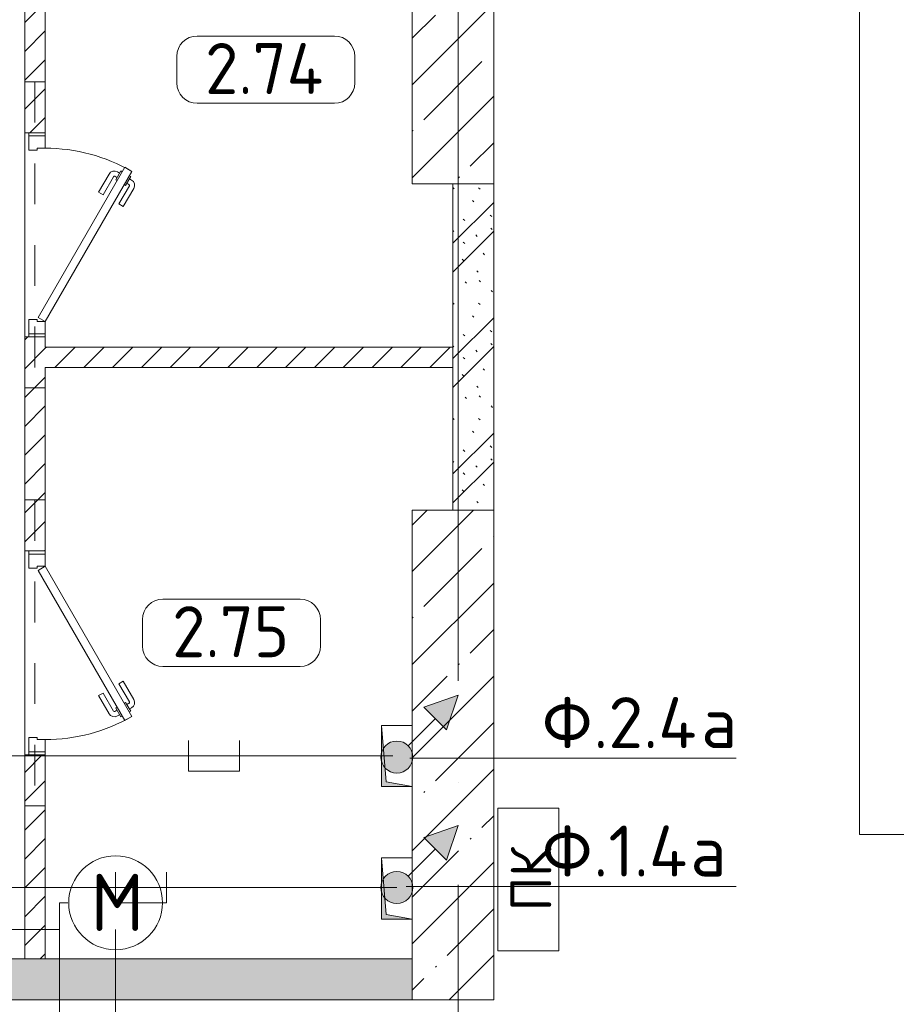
# Model space of a CAD drawing. Header units: millimetres. Extents: x -32229 to 291619, y -13689 to 125138.
# Tile 378 of 565: x 41285 to 45585, y 81327 to 86155. Entities that reach past the tile are written whole.
import ezdxf

# ---------------------------------------------------------------- set-up
doc = ezdxf.new("R2010")
doc.units = ezdxf.units.MM
doc.linetypes.add('3_ Штрих_ 1 х 1 мм', pattern=[400, 200, -200])
doc.linetypes.add('ADSK_Линия сетки', pattern=[5000, 4000, -500, 0, -500])
for name, color, linetype, lineweight in [('A-____-NOTE-TEXT', 7, 'Continuous', 18), ('A-AREA-____-IDEN', 7, 'Continuous', 9), ('A-DETL-____-THIN', 7, 'Continuous', 9), ('A-DETL-GENF-OTLN', 7, 'Continuous', 18), ('A-DOOR-____-MCUT', 7, 'Continuous', 9), ('A-DOOR-____-OTLN', 7, 'Continuous', 18), ('A-DOOR-FRAM-MCUT', 7, 'Continuous', 9), ('A-FLOR-____-OTLN', 7, 'Continuous', 18), ('A-WALL-____-MCUT', 7, 'Continuous', 40), ('A-WALL-____-PATT', 7, 'Continuous', 40), ('C-PRKG-____-OTLN', 7, 'Continuous', 18), ('G-____-____-TEXT', 7, 'Continuous', 9), ('I-WALL-____-MCUT', 7, 'Continuous', 40), ('M-EQPM-____-OTLN', 7, 'Continuous', 18), ('S-BEAM-____-OTLN', 7, 'Continuous', 18), ('S-COLS-____-MCUT', 7, 'Continuous', 40), ('S-COLS-____-OTLN', 7, 'Continuous', 18), ('S-GRID-____-OTLN', 7, 'Continuous', 9)]:
    doc.layers.add(name, color=color, linetype=linetype, lineweight=lineweight)
doc.layers.add('A-DETL-____-OTLN', color=7, linetype='Continuous', lineweight=9, true_color=0x00a600)
doc.styles.add('GOST Common', font='GOST_Common.ttf', dxfattribs={"height": 200})
doc.styles.add('GOST Common_2', font='GOST_Common.ttf', dxfattribs={"height": 280})
doc.styles.add('GOST Common_9', font='GOST_Common.ttf', dxfattribs={"height": 250})
doc.styles.add('ISOCPEUR', font='isocpeur.ttf', dxfattribs={"height": 250})
pattern_1 = [(45, (0, 0), (-70.71068, 70.71068), [])]
pattern_2 = [(135, (300.56, 377.28), (-565.6854, 6e-14), [10, -790]), (135, (349.8, 474.73), (-565.6854, 6e-14), [10, -790]), (135, (423.93, 473.06), (-565.6854, 6e-14), [10, -790]), (135, (229.92, 447.9), (-565.6854, 6e-14), [10, -790]), (135, (155.08, 447.9), (-565.6854, 6e-14), [10, -790]), (135, (114.9, 369.03), (-565.6854, 6e-14), [10, -790]), (135, (132.43, 285.8), (-565.6854, 6e-14), [10, -790]), (135, (214.66, 322), (-565.6854, 6e-14), [10, -790]), (135, (198.16, 261.88), (-565.6854, 6e-14), [10, -790]), (135, (45.2, 272.9), (-565.6854, 6e-14), [10, -790]), (135, (42.32, 336.16), (-565.6854, 6e-14), [10, -790]), (135, (92.26, 192.24), (-565.6854, 6e-14), [10, -790]), (135, (7.07, 149.2), (-565.6854, 6e-14), [10, -790]), (135, (80.6, 95.1), (-565.6854, 6e-14), [10, -790]), (135, (79.53, 36.94), (-565.6854, 6e-14), [10, -790]), (135, (153.87, 74.56), (-565.6854, 6e-14), [10, -790]), (135, (228.35, 124.8), (-565.6854, 6e-14), [10, -790]), (135, (279.75, 180.4), (-565.6854, 6e-14), [10, -790]), (135, (282.9, 31.63), (-565.6854, 6e-14), [10, -790]), (135, (377.38, 53.45), (-565.6854, 6e-14), [10, -790]), (135, (352.28, 102.7), (-565.6854, 6e-14), [10, -790]), (135, (354.05, 0), (-565.6854, 6e-14), [10, -790]), (135, (553.23, 16.45), (-565.6854, 6e-14), [10, -790]), (135, (542.38, 63.45), (-565.6854, 6e-14), [10, -790]), (135, (536.58, 239.3), (-565.6854, 6e-14), [10, -790]), (135, (475.85, 203.9), (-565.6854, 6e-14), [10, -790]), (135, (475.85, 316.54), (-565.6854, 6e-14), [10, -790]), (135, (520.8, 408.7), (-565.6854, 6e-14), [10, -790]), (135, (551.1, 470.8), (-565.6854, 6e-14), [10, -790]), (135, (235.25, 537.93), (-565.6854, 6e-14), [10, -790]), (135, (407.25, 547.65), (-565.6854, 6e-14), [10, -790]), (135, (94.5, 558.6), (-565.6854, 6e-14), [10, -790]), (135, (46.4, 532.3), (-565.6854, 6e-14), [10, -790]), (135, (85.56, 465.04), (-565.6854, 6e-14), [10, -790]), (135, (355.53, 181.14), (-565.6854, 6e-14), [10, -790]), (135, (362.23, 243.6), (-565.6854, 6e-14), [10, -790]), (135, (413.45, 344.1), (-565.6854, 6e-14), [10, -790]), (135, (286.3, 273.25), (-565.6854, 6e-14), [10, -790]), (135, (423.02, 263.72), (-565.6854, 6e-14), [10, -790]), (135, (162.94, 190.2), (-565.6854, 6e-14), [10, -790]), (135, (470.25, 120.93), (-565.6854, 6e-14), [10, -790]), (135, (484.48, 9.78), (-565.6854, 6e-14), [10, -790]), (45, (0, 212.13), (-565.6854, 0), []), (45, (212.13, 0), (-565.6854, 0), []), (45, (353.55, 0), (-565.6854, 0), []), (45, (0, 353.55), (-565.6854, 0), [])]

# ---------------------------------------------------------------- blocks, each defined once
blk = doc.blocks.new('АР_Дверь однопольная - 1000х2100h_850__Кладовая-4711845--02 ЭМ')
at = {"layer": 'A-DOOR-____-MCUT', "color": 253, "lineweight": 13, "true_color": 0xaaaaaa}
for p, q in [((-311.1, 475), (-331.1, 440.4)), ((-331.1, 440.4), (405, 15.4)), ((425, 50), (-311.1, 475)), ((405, 15.4), (425, 50))]:
    blk.add_line(p, q, dxfattribs=at)
at = {"layer": 'A-DOOR-____-OTLN', "color": 253, "lineweight": 5, "true_color": 0xaaaaaa}
for p, q in [((-138.9, 433.3), (-227.7, 484.6)), ((-289.5, 462.5), (-285.5, 469.4)), ((-285.5, 469.4), (-242.2, 444.4)), ((-274.6, 463.2), (-268.6, 473.6)), ((-253, 450.7), (-247, 461.1)), ((-242.2, 444.4), (-246.2, 437.5)), ((-151.4, 411.7), (-240.2, 462.9)), ((-309.5, 427.9), (-313.5, 420.9)), ((-313.5, 420.9), (-270.2, 395.9)), ((-302.6, 414.7), (-308.7, 404.3)), ((-281, 402.2), (-287, 391.8)), ((-270.2, 395.9), (-266.2, 402.9)), ((-151.4, 411.7), (-138.9, 433.3)), ((-208.9, 312.1), (-297.7, 363.3)), ((-196.4, 333.7), (-285.2, 385)), ((-196.4, 333.7), (-208.9, 312.1))]:
    blk.add_line(p, q, dxfattribs=at)
for centre, radius, start, end in [((-242.7, 458.6), 30, 60, 150), ((425, 50), 850, 150, 180), ((-242.7, 458.6), 4.99, 60, 150), ((-282.7, 389.3), 30, 150, 240), ((-282.7, 389.3), 4.99, 150, 240)]:
    blk.add_arc(centre, radius, start, end, dxfattribs=at)
at = {"layer": 'A-DOOR-FRAM-MCUT', "color": 253, "lineweight": 13, "true_color": 0xaaaaaa}
for p, q in [((-485, 50), (-500, 50)), ((-425, 50), (-485, 50)), ((-485, 50), (-485, -30)), ((-425, 10), (-425, 50)), ((485, 50), (425, 50)), ((425, 50), (425, 10)), ((485, -30), (485, 50)), ((485, 50), (500, 50)), ((-415, 10), (-425, 10)), ((-415, -30), (-415, 10)), ((425, 10), (415, 10)), ((415, 10), (415, -30)), ((-485, -30), (-500, -30)), ((-485, -30), (-415, -30)), ((415, -30), (485, -30)), ((485, -30), (500, -30))]:
    blk.add_line(p, q, dxfattribs=at)
blk = doc.blocks.new('КР_Колонна_ЖБ_Прямоугольная - 400x2400h_B40-V19--02 ЭМ')
at = {"layer": 'S-COLS-____-OTLN', "lineweight": 5, "true_color": 0xaaaaaa}
h = blk.add_hatch(dxfattribs=at)
h.set_pattern_fill('FP_16', color=253, style=0, pattern_type=2)
h.set_pattern_definition([(225, (43410.3, 86550), (228.0985, -228.0985), []), (225, (43182.2, 86550), (228.0985, -228.0985), [403.225, -80.645, 6.706, -73.939])])
h.paths.add_polyline_path([(200, 1200), (-200, 1200), (-200, -1200), (200, -1200)])
at = {"layer": 'S-COLS-____-MCUT', "color": 253, "lineweight": 15, "true_color": 0xaaaaaa}
for p, q in [((200, 1200), (-200, 1200)), ((-200, 1200), (-200, -1200)), ((200, -1200), (200, 1200)), ((-200, -1200), (200, -1200))]:
    blk.add_line(p, q, dxfattribs=at)
blk = doc.blocks.new('КР_Колонна_ЖБ_Прямоугольная - 400x2400h_B40-V20--02 ЭМ')
at = {"layer": 'S-COLS-____-OTLN', "lineweight": 5, "true_color": 0xaaaaaa}
h = blk.add_hatch(dxfattribs=at)
h.set_pattern_fill('FP_17', color=253, style=0, pattern_type=2)
h.set_pattern_definition([(225, (43410.3, 82550), (228.0985, -228.0985), []), (225, (43182.2, 82550), (228.0985, -228.0985), [403.225, -80.645, 6.706, -73.939])])
h.paths.add_polyline_path([(200, 1200), (-200, 1200), (-200, -1200), (200, -1200), (200, 805)])
at = {"layer": 'S-COLS-____-MCUT', "color": 253, "lineweight": 15, "true_color": 0xaaaaaa}
for p, q in [((200, 1200), (-200, 1200)), ((-200, 1200), (-200, -1200)), ((200, 805), (200, 1200)), ((200, 155), (200, 505)), ((200, -1200), (200, -145)), ((-200, -1200), (200, -1200))]:
    blk.add_line(p, q, dxfattribs=at)
blk = doc.blocks.new('АР_Машиноместо - 5300x2500_С-3113488--02 ЭМ')
at = {"layer": 'A-DETL-GENF-OTLN', "color": 253, "lineweight": 13, "true_color": 0xaaaaaa}
for p, q in [((1126.4, 4794.1), (970.2, 4771.8)), ((1250, 4800), (1126.4, 4794.1)), ((1250, 4800), (1373.6, 4794.1)), ((1373.6, 4794.1), (1529.8, 4771.8)), ((970.2, 4771.8), (812.7, 4729.4)), ((1250, 4731.7), (1122.2, 4726.4)), ((1250, 4731.7), (1377.8, 4726.4)), ((1529.8, 4771.8), (1687.3, 4729.4)), ((812.7, 4729.4), (659.1, 4669.9)), ((680.7, 4606.5), (967, 4703.6)), ((988.2, 4706.7), (873.9, 4665.1)), ((1122.2, 4726.4), (988.2, 4706.7)), ((1377.8, 4726.4), (1511.8, 4706.7)), ((1511.8, 4706.7), (1626.1, 4665.1)), ((1819.3, 4606.5), (1533, 4703.6)), ((1687.3, 4729.4), (1840.9, 4669.9)), ((659.1, 4669.9), (565.9, 4595.1)), ((873.9, 4665.1), (791.3, 4619.7)), ((1626.1, 4665.1), (1708.7, 4619.7)), ((1840.9, 4669.9), (1934.1, 4595.1)), ((565.9, 4595.1), (507.1, 4462.6)), ((590.7, 4560.1), (680.7, 4606.5)), ((788.5, 4617.7), (661.8, 4543.1)), ((791.3, 4619.7), (717.1, 4568.9)), ((1708.7, 4619.7), (1782.9, 4568.9)), ((1711.5, 4617.7), (1838.2, 4543.1)), ((1909.3, 4560.1), (1819.3, 4606.5)), ((1934.1, 4595.1), (1992.9, 4462.6)), ((557.5, 4525.7), (590.7, 4560.1)), ((661.8, 4543.1), (594.6, 4479.3)), ((717.1, 4568.9), (659.6, 4505.3)), ((1782.9, 4568.9), (1840.4, 4505.3)), ((1838.2, 4543.1), (1905.4, 4479.3)), ((1942.5, 4525.7), (1909.3, 4560.1)), ((536.4, 4471.4), (557.5, 4525.7)), ((1963.6, 4471.4), (1942.5, 4525.7)), ((507.1, 4462.6), (419.6, 4254.2)), ((528.4, 4374.7), (536.4, 4471.4)), ((594.6, 4479.3), (569.5, 4413.1)), ((645, 4445.5), (597.3, 4481.4)), ((679.6, 4406.3), (645, 4445.5)), ((970.5, 4419.3), (1069.6, 4447.3)), ((1069.6, 4447.3), (1167.1, 4453.2)), ((1167.1, 4453.2), (1250, 4453.9)), ((1332.9, 4453.2), (1250, 4453.9)), ((1430.4, 4447.3), (1332.9, 4453.2)), ((1529.5, 4419.3), (1430.4, 4447.3)), ((1820.4, 4406.3), (1855, 4445.5)), ((1855, 4445.5), (1902.7, 4481.4)), ((1905.4, 4479.3), (1930.5, 4413.1)), ((1971.6, 4374.7), (1963.6, 4471.4)), ((1992.9, 4462.6), (2080.4, 4254.2)), ((569.5, 4413.1), (543.7, 4295.1)), ((699.7, 4345.5), (679.6, 4406.3)), ((872.7, 4370.2), (970.5, 4419.3)), ((1627.3, 4370.2), (1529.5, 4419.3)), ((1800.3, 4345.5), (1820.4, 4406.3)), ((1930.5, 4413.1), (1956.3, 4295.1)), ((543.7, 4295.1), (528.4, 4374.7)), ((689.3, 3705.5), (699.7, 4345.5)), ((812.5, 4298.9), (872.7, 4370.2)), ((1687.5, 4298.9), (1627.3, 4370.2)), ((1810.7, 3705.5), (1800.3, 4345.5)), ((1956.3, 4295.1), (1971.6, 4374.7)), ((774.4, 4132.9), (812.5, 4298.9)), ((1725.6, 4132.9), (1687.5, 4298.9)), ((419.6, 4254.2), (403.4, 3968)), ((2080.4, 4254.2), (2096.6, 3968)), ((752.2, 3845.6), (774.4, 4132.9)), ((1747.8, 3845.6), (1725.6, 4132.9)), ((675.2, 4045.5), (694.6, 4057.6)), ((1824.8, 4045.5), (1805.4, 4057.6)), ((638.7, 3975.4), (675.2, 4045.5)), ((1861.3, 3975.4), (1824.8, 4045.5)), ((403.4, 3968), (405.6, 3688.5)), ((578.7, 3762.9), (638.7, 3975.4)), ((1921.3, 3762.9), (1861.3, 3975.4)), ((2096.6, 3968), (2094.4, 3688.5)), ((453.1, 3766.3), (478.4, 3819.3)), ((478.4, 3819.3), (532.5, 3818.1)), ((532.5, 3818.1), (585.5, 3790.5)), ((731.2, 3507.6), (752.2, 3845.6)), ((1768.8, 3507.6), (1747.8, 3845.6)), ((1967.5, 3818.1), (1914.5, 3790.5)), ((2021.6, 3819.3), (1967.5, 3818.1)), ((2046.9, 3766.3), (2021.6, 3819.3)), ((408.2, 3667), (453.1, 3766.3)), ((2091.8, 3667), (2046.9, 3766.3)), ((530.9, 3374.8), (578.7, 3762.9)), ((1969.1, 3374.8), (1921.3, 3762.9)), ((405.6, 3688.5), (409.5, 3560)), ((495.5, 3566.1), (496.8, 3671.6)), ((496.8, 3671.6), (510.1, 3691.5)), ((678.7, 3159.5), (689.3, 3705.5)), ((1821.3, 3159.5), (1810.7, 3705.5)), ((2003.2, 3671.6), (1989.9, 3691.5)), ((2004.5, 3566.1), (2003.2, 3671.6)), ((2094.4, 3688.5), (2090.5, 3560)), ((687.1, 3588.8), (566.5, 3663.9)), ((1812.9, 3588.8), (1933.5, 3663.9)), ((409.5, 3560), (426.5, 3446.8)), ((2090.5, 3560), (2073.5, 3446.8)), ((704.9, 2775.5), (731.2, 3507.6)), ((1795.1, 2775.5), (1768.8, 3507.6)), ((426.5, 3446.8), (417.5, 2723)), ((2073.5, 3446.8), (2082.5, 2723)), ((501.4, 2789.7), (530.9, 3374.8)), ((1998.6, 2789.7), (1969.1, 3374.8)), ((665.6, 2864.6), (678.7, 3159.5)), ((1834.4, 2864.6), (1821.3, 3159.5)), ((665.8, 2867.4), (505.1, 2846.9)), ((636.6, 2526.5), (665.8, 2867.4)), ((1834.2, 2867.4), (1994.9, 2846.9)), ((1863.4, 2526.5), (1834.2, 2867.4)), ((505.1, 2846.9), (420.9, 2813.3)), ((1994.9, 2846.9), (2079.1, 2813.3)), ((447.8, 2733.7), (459.7, 2756.2)), ((495.7, 2532.3), (501.4, 2789.7)), ((684.2, 2522.3), (704.9, 2775.5)), ((1815.8, 2522.3), (1795.1, 2775.5)), ((2004.3, 2532.3), (1998.6, 2789.7)), ((2052.2, 2733.7), (2040.3, 2756.2)), ((417.5, 2723), (428.2, 2308.5)), ((447.8, 2638.7), (447.8, 2733.7)), ((2052.2, 2638.7), (2052.2, 2733.7)), ((2082.5, 2723), (2071.8, 2308.5)), ((500, 2210.1), (495.7, 2532.3)), ((636.6, 2526.5), (597, 2231)), ((644.6, 2191.8), (684.2, 2522.3)), ((1855.4, 2191.8), (1815.8, 2522.3)), ((1863.4, 2526.5), (1903, 2231)), ((2000, 2210.1), (2004.3, 2532.3)), ((428.2, 2308.5), (432.3, 2119.9)), ((2071.8, 2308.5), (2067.7, 2119.9)), ((597, 2231), (535, 1798.3)), ((1903, 2231), (1965, 1798.3)), ((505.9, 1996), (500, 2210.1)), ((595.8, 1824.8), (644.6, 2191.8)), ((1904.2, 1824.8), (1855.4, 2191.8)), ((1994.1, 1996), (2000, 2210.1)), ((296.8, 2079.9), (301.4, 2130.5)), ((301.4, 2130.5), (479.9, 2052.9)), ((2198.6, 2130.5), (2020.1, 2052.9)), ((2203.2, 2079.9), (2198.6, 2130.5)), ((309.5, 2036.1), (296.8, 2079.9)), ((432.3, 2119.9), (430.7, 2073.9)), ((2067.7, 2119.9), (2069.3, 2073.9)), ((2190.5, 2036.1), (2203.2, 2079.9)), ((357.8, 1990.1), (309.5, 2036.1)), ((479.9, 2052.9), (471, 1914.3)), ((2020.1, 2052.9), (2029, 1914.3)), ((2142.2, 1990.1), (2190.5, 2036.1)), ((500.6, 1894.5), (357.8, 1990.1)), ((540.9, 1993.7), (476.3, 1997.9)), ((540.9, 1993.7), (539.8, 1733.1)), ((1959.1, 1993.7), (2023.7, 1997.9)), ((1959.1, 1993.7), (1960.2, 1733.1)), ((1999.4, 1894.5), (2142.2, 1990.1)), ((426.5, 1730.9), (427.5, 1943)), ((2073.5, 1730.9), (2072.5, 1943)), ((530.6, 1857.6), (500.6, 1894.5)), ((1969.4, 1857.6), (1999.4, 1894.5)), ((546.5, 1642.6), (530.6, 1857.6)), ((1953.5, 1642.6), (1969.4, 1857.6)), ((533.6, 1816.8), (495, 1765.3)), ((589.4, 1615.5), (595.8, 1824.8)), ((1910.6, 1615.5), (1904.2, 1824.8)), ((1966.4, 1816.8), (2005, 1765.3)), ((495, 1765.3), (426.6, 1753.4)), ((2005, 1765.3), (2073.4, 1753.4)), ((410.6, 1634.2), (426.5, 1730.9)), ((2089.4, 1634.2), (2073.5, 1730.9)), ((409.5, 1087), (410.6, 1634.2)), ((615.4, 1410.3), (589.4, 1615.5)), ((590.4, 1624.3), (703.6, 1557.1)), ((1909.6, 1624.3), (1796.4, 1557.1)), ((1884.6, 1410.3), (1910.6, 1615.5)), ((2090.5, 1087), (2089.4, 1634.2)), ((703.6, 1557.1), (852.8, 1499)), ((1796.4, 1557.1), (1647.2, 1499)), ((852.8, 1499), (1016.6, 1459.9)), ((1647.2, 1499), (1483.4, 1459.9)), ((1016.6, 1459.9), (1146.9, 1439.4)), ((1483.4, 1459.9), (1353.1, 1439.4)), ((687.4, 1141), (615.4, 1410.3)), ((1146.9, 1439.4), (1250, 1434.1)), ((1353.1, 1439.4), (1250, 1434.1)), ((1812.6, 1141), (1884.6, 1410.3)), ((749.2, 950.3), (687.4, 1141)), ((1750.8, 950.3), (1812.6, 1141)), ((420.9, 910.7), (409.5, 1087)), ((510.2, 1018.7), (521.5, 1074.5)), ((521.5, 1074.5), (548.5, 1076.2)), ((548.5, 1076.2), (603.4, 1004.8)), ((1951.5, 1076.2), (1896.6, 1004.8)), ((1978.5, 1074.5), (1951.5, 1076.2)), ((1989.8, 1018.7), (1978.5, 1074.5)), ((2079.1, 910.7), (2090.5, 1087)), ((505.7, 920), (510.2, 1018.7)), ((1994.3, 920), (1989.8, 1018.7)), ((603.4, 1004.8), (639.1, 920)), ((1896.6, 1004.8), (1860.9, 920)), ((519.1, 851.5), (505.7, 920)), ((639.1, 920), (677.4, 843.7)), ((809.1, 809.4), (749.2, 950.3)), ((1690.9, 809.4), (1750.8, 950.3)), ((1860.9, 920), (1822.6, 843.7)), ((1980.9, 851.5), (1994.3, 920)), ((445.9, 853.1), (420.9, 910.7)), ((2054.1, 853.1), (2079.1, 910.7)), ((489, 795.6), (445.9, 853.1)), ((550, 812.3), (519.1, 851.5)), ((677.4, 843.7), (737.5, 778.3)), ((1822.6, 843.7), (1762.5, 778.3)), ((1950, 812.3), (1980.9, 851.5)), ((2011, 795.6), (2054.1, 853.1)), ((584.4, 714.6), (489, 795.6)), ((616.5, 746.4), (550, 812.3)), ((737.5, 778.3), (804.5, 715.7)), ((881.5, 691.6), (809.1, 809.4)), ((1618.5, 691.6), (1690.9, 809.4)), ((1762.5, 778.3), (1695.5, 715.7)), ((1883.5, 746.4), (1950, 812.3)), ((1915.6, 714.6), (2011, 795.6)), ((703.5, 696.4), (616.5, 746.4)), ((1796.5, 696.4), (1883.5, 746.4)), ((701.8, 640.4), (584.4, 714.6)), ((824.6, 660.9), (703.5, 696.4)), ((804.5, 715.7), (824.6, 660.9)), ((888.4, 685.9), (815.2, 686.6)), ((941.4, 642.2), (881.5, 691.6)), ((1558.6, 642.2), (1618.5, 691.6)), ((1611.6, 685.9), (1684.8, 686.6)), ((1695.5, 715.7), (1675.4, 660.9)), ((1675.4, 660.9), (1796.5, 696.4)), ((1798.2, 640.4), (1915.6, 714.6)), ((861.8, 571.6), (701.8, 640.4)), ((1050.7, 599.4), (941.4, 642.2)), ((1449.3, 599.4), (1558.6, 642.2)), ((1638.2, 571.6), (1798.2, 640.4)), ((1148.8, 583), (1050.7, 599.4)), ((1250, 581.6), (1148.8, 583)), ((1250, 581.6), (1351.2, 583)), ((1351.2, 583), (1449.3, 599.4)), ((1052.6, 517.5), (861.8, 571.6)), ((1447.4, 517.5), (1638.2, 571.6)), ((1165.1, 503.1), (1052.6, 517.5)), ((1250, 500), (1165.1, 503.1)), ((1250, 500), (1334.9, 503.1)), ((1334.9, 503.1), (1447.4, 517.5))]:
    blk.add_line(p, q, dxfattribs=at)
at = {"layer": 'A-DETL-GENF-OTLN', "color": 254, "lineweight": 13, "true_color": 0xd4d4d4}
for p, q in [((694.6, 3980.4), (765.1, 3996.8)), ((1805.4, 3980.4), (1734.9, 3996.8)), ((715.1, 3168.3), (1250, 3167.3)), ((1784.9, 3168.3), (1250, 3167.3)), ((677.9, 2473), (794.6, 2446)), ((1822.1, 2473), (1705.4, 2446)), ((794.6, 2446), (955.7, 2426.8)), ((955.7, 2426.8), (1105.5, 2413.7)), ((1544.3, 2426.8), (1394.5, 2413.7)), ((1705.4, 2446), (1544.3, 2426.8)), ((1105.5, 2413.7), (1250, 2412.9)), ((1394.5, 2413.7), (1250, 2412.9)), ((513.9, 1368.9), (502.3, 1696.3)), ((1986.1, 1368.9), (1997.7, 1696.3)), ((590.3, 1367.8), (546.5, 1642.6)), ((1909.7, 1367.8), (1953.5, 1642.6)), ((524.9, 1188.6), (513.9, 1368.9)), ((636.7, 1146), (590.3, 1367.8)), ((1863.3, 1146), (1909.7, 1367.8)), ((1975.1, 1188.6), (1986.1, 1368.9)), ((537.4, 1076.1), (524.9, 1188.6)), ((1962.6, 1076.1), (1975.1, 1188.6)), ((710.2, 962.8), (636.7, 1146)), ((1789.8, 962.8), (1863.3, 1146)), ((534.5, 874.4), (528.1, 949.5)), ((1965.5, 874.4), (1971.9, 949.5)), ((591.7, 805), (534.5, 874.4)), ((1908.3, 805), (1965.5, 874.4)), ((664.7, 739.9), (591.7, 805)), ((1835.3, 739.9), (1908.3, 805)), ((742.6, 707.8), (664.7, 739.9)), ((1757.4, 707.8), (1835.3, 739.9))]:
    blk.add_line(p, q, dxfattribs=at)
at = {"layer": 'C-PRKG-____-OTLN', "color": 253, "lineweight": 13, "true_color": 0xaaaaaa}
for p, q in [((0, 0), (0, 5300)), ((2500, 0), (2500, 5300)), ((400, 4800), (2100, 4800)), ((400, 500), (400, 4800)), ((2100, 500), (2100, 4800)), ((400, 500), (2100, 500)), ((2500, 0), (0, 0))]:
    blk.add_line(p, q, dxfattribs=at)
blk = doc.blocks.new('АР_Дверь однопольная - 1000х2100h_850__Кладовая-4711806--02 ЭМ')
at = {"layer": 'A-DOOR-____-MCUT', "color": 253, "lineweight": 13, "true_color": 0xaaaaaa}
for p, q in [((311.1, 475), (-425, 50)), ((-405, 15.4), (331.1, 440.4)), ((331.1, 440.4), (311.1, 475)), ((-425, 50), (-405, 15.4))]:
    blk.add_line(p, q, dxfattribs=at)
at = {"layer": 'A-DOOR-____-OTLN', "color": 253, "lineweight": 5, "true_color": 0xaaaaaa}
for p, q in [((138.9, 433.3), (227.7, 484.6)), ((151.4, 411.7), (240.2, 462.9)), ((285.5, 469.4), (242.2, 444.4)), ((242.2, 444.4), (246.2, 437.5)), ((253, 450.7), (247, 461.1)), ((274.6, 463.2), (268.6, 473.6)), ((289.5, 462.5), (285.5, 469.4)), ((151.4, 411.7), (138.9, 433.3)), ((270.2, 395.9), (266.2, 402.9)), ((313.5, 420.9), (270.2, 395.9)), ((281, 402.2), (287, 391.8)), ((302.6, 414.7), (308.7, 404.3)), ((309.5, 427.9), (313.5, 420.9)), ((196.4, 333.7), (285.2, 385)), ((208.9, 312.1), (297.7, 363.3)), ((196.4, 333.7), (208.9, 312.1))]:
    blk.add_line(p, q, dxfattribs=at)
for centre, radius, start, end in [((242.7, 458.6), 30, 30, 120), ((242.7, 458.6), 4.99, 30, 120), ((-425, 50), 850, 360, 30), ((282.7, 389.3), 4.99, 300, 30), ((282.7, 389.3), 30, 300, 30)]:
    blk.add_arc(centre, radius, start, end, dxfattribs=at)
at = {"layer": 'A-DOOR-FRAM-MCUT', "color": 253, "lineweight": 13, "true_color": 0xaaaaaa}
for p, q in [((-485, 50), (-500, 50)), ((-425, 50), (-485, 50)), ((-485, 50), (-485, -30)), ((-425, 10), (-425, 50)), ((485, 50), (425, 50)), ((425, 50), (425, 10)), ((485, -30), (485, 50)), ((485, 50), (500, 50)), ((-415, 10), (-425, 10)), ((-415, -30), (-415, 10)), ((425, 10), (415, 10)), ((415, 10), (415, -30)), ((-485, -30), (-500, -30)), ((-485, -30), (-415, -30)), ((415, -30), (485, -30)), ((485, -30), (500, -30))]:
    blk.add_line(p, q, dxfattribs=at)
blk = doc.blocks.new('АР_Канал вертикальный прямоугольный - ПК-3252217--02 ЭМ')
at = {"layer": 'M-EQPM-____-OTLN', "color": 253, "lineweight": 13, "true_color": 0xaaaaaa}
for p, q in [((350, 150), (-350, 150)), ((-350, 150), (-350, -150)), ((-350, -150), (-350, 150)), ((-350, 150), (350, 150)), ((350, -150), (350, 150)), ((350, 150), (350, -150)), ((-350, -150), (350, -150)), ((350, -150), (-350, -150))]:
    blk.add_line(p, q, dxfattribs=at)
blk = doc.blocks.new('АР_Канал вертикальный прямоугольный - ЭОМ-5405595--02 ЭМ')
at = {"layer": 'M-EQPM-____-OTLN', "lineweight": 13, "true_color": 0xe2e2e2}
blk.add_hatch(color=254, dxfattribs=at).paths.add_polyline_path([(-150, 75), (-150, -75), (-127.5, 52.5), (150, 75)])
at = {"layer": 'M-EQPM-____-OTLN', "color": 253, "lineweight": 13, "true_color": 0xaaaaaa}
for p, q in [((150, 75), (-150, 75)), ((-150, 75), (-150, -75)), ((150, 75), (-150, 75)), ((-150, 75), (-150, -75)), ((-150, -75), (-150, 75)), ((-150, 75), (150, 75)), ((-150, -75), (-127.5, 52.5)), ((-150, -75), (-127.5, 52.5)), ((-127.5, 52.5), (150, 75)), ((-127.5, 52.5), (150, 75)), ((150, -75), (150, 75)), ((150, 75), (150, -75)), ((-150, -75), (150, -75)), ((150, -75), (-150, -75))]:
    blk.add_line(p, q, dxfattribs=at)
blk = doc.blocks.new('АР_Перемычка - 100_Уx1_75x5__250-250-6683530--02 ЭМ')
at = {"layer": 'S-BEAM-____-OTLN', "color": 9, "linetype": '3_ Штрих_ 1 х 1 мм', "lineweight": 15, "true_color": 0xc4c4c4}
for p, q in [((-750, 50), (-750, -50)), ((750, 50), (750, -50)), ((-750, 0), (750, 0))]:
    blk.add_line(p, q, dxfattribs=at)
blk = doc.blocks.new('Наметкина 10_РД_АР_П_отсоединено_rvt-1--02 ЭМ')
at = {"layer": 'A-WALL-____-PATT', "lineweight": 5, "true_color": 0xaaaaaa}
h = blk.add_hatch(dxfattribs=at)
h.set_pattern_fill('FP_2', color=253, style=0, pattern_type=2)
h.set_pattern_definition(pattern_1)
h.paths.add_polyline_path([(41410.3, 81550), (41410.3, 82550), (41310.3, 82550), (41310.3, 81550)])
h.paths.add_polyline_path([(41310.3, 83550), (41410.3, 83550), (41410.3, 84600), (41310.3, 84600), (41310.3, 84396.2)])
h.paths.add_polyline_path([(41310.3, 85600), (41410.3, 85600), (41410.3, 86750), (41310.3, 86750), (41310.3, 86546.6)])
h = blk.add_hatch(dxfattribs=at)
h.set_pattern_fill('FP_1', color=253, style=0, pattern_type=2)
h.set_pattern_definition(pattern_2)
h.paths.add_polyline_path([(43610.3, 83750), (43610.3, 85350), (43410.3, 85350), (43410.3, 83750)])
h = blk.add_hatch(dxfattribs=at)
h.set_pattern_fill('FP_2', color=253, style=0, pattern_type=2)
h.set_pattern_definition(pattern_1)
h.paths.add_polyline_path([(43410.3, 84450), (43410.3, 84550), (41410.3, 84550), (41410.3, 84450), (42006.3, 84450)])
h = blk.add_hatch(dxfattribs=at)
h.set_pattern_fill('FP_1', color=253, style=0, pattern_type=2)
h.set_pattern_definition(pattern_2)
h.paths.add_polyline_path([(41240.3, 81350), (43210.3, 81350), (43210.3, 81550), (27235.3, 81550), (27235.3, 81350), (40040.3, 81350)])
at = {"layer": 'A-FLOR-____-OTLN', "color": 253, "lineweight": 13, "true_color": 0xaaaaaa}
for p, q in [((41310.3, 84600), (41310.3, 85600)), ((41310.3, 85600), (41310.3, 84600)), ((41310.3, 82550), (41310.3, 83550)), ((41310.3, 83550), (41310.3, 82550))]:
    blk.add_line(p, q, dxfattribs=at)
at = {"layer": 'A-WALL-____-MCUT', "color": 253, "lineweight": 15, "true_color": 0xaaaaaa}
blk.add_line((41310.3, 81550), (41410.3, 81550), dxfattribs=at)
at = {"layer": 'I-WALL-____-MCUT', "color": 253, "lineweight": 13, "true_color": 0xaaaaaa}
for p, q in [((41310.3, 86750), (41310.3, 85600)), ((41410.3, 85600), (41410.3, 86750)), ((41310.3, 85600), (41410.3, 85600)), ((43410.3, 85350), (43410.3, 83750)), ((43610.3, 83750), (43610.3, 85350)), ((41310.3, 84600), (41310.3, 83550)), ((41410.3, 84600), (41310.3, 84600)), ((41410.3, 84550), (41410.3, 84600)), ((43410.3, 84550), (41410.3, 84550)), ((43410.3, 84450), (43410.3, 84550)), ((41410.3, 84450), (43410.3, 84450)), ((41410.3, 83550), (41410.3, 84450)), ((41310.3, 83550), (41410.3, 83550)), ((41310.3, 82550), (41310.3, 81550)), ((41410.3, 82550), (41310.3, 82550)), ((41410.3, 81550), (41410.3, 82550)), ((41310.3, 81550), (41240.3, 81550)), ((43210.3, 81550), (41410.3, 81550)), ((41240.3, 81350), (43210.3, 81350))]:
    blk.add_line(p, q, dxfattribs=at)
at = {"layer": 'A-DOOR-____-OTLN', "color": 253, "lineweight": 13, "true_color": 0xaaaaaa, "rotation": 270}
for name, p in [('АР_Дверь однопольная - 1000х2100h_850__Кладовая-4711845--02 ЭМ', (41360.3, 85100)), ('АР_Дверь однопольная - 1000х2100h_850__Кладовая-4711806--02 ЭМ', (41360.3, 83050))]:
    blk.add_blockref(name, p, dxfattribs=at)
at = {"layer": 'C-PRKG-____-OTLN', "color": 253, "lineweight": 13, "true_color": 0xaaaaaa}
blk.add_blockref('АР_Машиноместо - 5300x2500_С-3113488--02 ЭМ', (45405.3, 82160), dxfattribs=at)
at = {"layer": 'M-EQPM-____-OTLN', "color": 253, "lineweight": 13, "true_color": 0xaaaaaa, "rotation": 90}
for name, p in [('АР_Канал вертикальный прямоугольный - ЭОМ-5405595--02 ЭМ', (43135.3, 82545)), ('АР_Канал вертикальный прямоугольный - ПК-3252217--02 ЭМ', (43780.3, 81939)), ('АР_Канал вертикальный прямоугольный - ЭОМ-5405595--02 ЭМ', (43135.3, 81895))]:
    blk.add_blockref(name, p, dxfattribs=at)
at = {"layer": 'S-BEAM-____-OTLN', "color": 253, "lineweight": 13, "true_color": 0xaaaaaa, "rotation": 270}
for p in [(41360.3, 85100), (41360.3, 83050)]:
    blk.add_blockref('АР_Перемычка - 100_Уx1_75x5__250-250-6683530--02 ЭМ', p, dxfattribs=at)
at = {"layer": 'S-COLS-____-OTLN', "color": 253, "lineweight": 13, "true_color": 0xaaaaaa, "rotation": 180}
for name, p in [('КР_Колонна_ЖБ_Прямоугольная - 400x2400h_B40-V19--02 ЭМ', (43410.3, 86550)), ('КР_Колонна_ЖБ_Прямоугольная - 400x2400h_B40-V20--02 ЭМ', (43410.3, 82550))]:
    blk.add_blockref(name, p, dxfattribs=at)
at = {"layer": 'A-____-NOTE-TEXT', "color": 253, "lineweight": 5, "true_color": 0xaaaaaa, "insert": (43693.1, 81783.8), "char_height": 200, "width": 384.81, "attachment_point": 1, "rotation": 90, "style": 'GOST Common'}
blk.add_mtext('ПК', dxfattribs=at)
blk = doc.blocks.new('Марка помещения 2 - Марка помещения 2-1605974--02 ЭМ')
at = {"layer": 'A-AREA-____-IDEN', "color": 253, "true_color": 0xaaaaaa}
for p, q in [((-1.797, 0.841), (1.569, 0.841)), ((-2.297, -0.309), (-2.297, 0.341)), ((2.069, 0.341), (2.069, -0.309)), ((1.569, -0.809), (-1.797, -0.809))]:
    blk.add_line(p, q, dxfattribs=at)
for centre, start, end in [((-1.797, 0.341), 90, 180), ((1.569, 0.341), 0, 90), ((-1.797, -0.309), 180, 270), ((1.569, -0.309), 270, 360)]:
    blk.add_arc(centre, 0.5, start, end, dxfattribs=at)
blk = doc.blocks.new('УГО Выше ниже синее _ 2020 - УГО Выше ниже синее _ 2020-2080887--02 ЭМ')
at = {"layer": 'A-____-NOTE-TEXT', "lineweight": 9, "true_color": 0x804000}
blk.add_hatch(color=36, dxfattribs=at).paths.add_polyline_path([(1.215, 0.668), (0.658, 1.225), (1.508, 1.517)])
h = blk.add_hatch(color=36, dxfattribs=at)
edge = h.paths.add_edge_path()
edge.add_arc((0, 0), 0.392, 0, 180)
edge.add_arc((0, 0), 0.392, 180, 360)
at = {"layer": 'A-____-NOTE-TEXT', "color": 36, "lineweight": 9, "true_color": 0x804000}
for p, q in [((1.508, 1.517), (0.658, 1.225)), ((1.215, 0.668), (1.508, 1.517)), ((0.658, 1.225), (1.215, 0.668)), ((0.277, 0.277), (0.941, 0.941))]:
    blk.add_line(p, q, dxfattribs=at)
blk.add_circle((0, 0), 0.392, dxfattribs=at)
for start, end in [(360, 180), (180, 360)]:
    blk.add_arc((0, 0), 0.392, start, end, dxfattribs=at)

msp = doc.modelspace()

# ---------------------------------------------------------------- linework, layer by layer
at = {"layer": 'A-____-NOTE-TEXT', "color": 5, "lineweight": 9, "true_color": 0x0000ff}
msp.add_circle((41755.6, 81825), 230, dxfattribs=at)
at = {"layer": 'A-DETL-____-OTLN', "color": 36, "true_color": 0x804000}
for p, q in [((42113.1, 82620), (42113.1, 82470)), ((42363.1, 82470), (42363.1, 82620)), ((40415.3, 82545), (43115.3, 82545)), ((42113.1, 82470), (42363.1, 82470)), ((41755.6, 81975), (41755.6, 81825)), ((42005.6, 81825), (42005.6, 81975)), ((41075.3, 81900), (43135.3, 81900)), ((41755.6, 81825), (42005.6, 81825))]:
    msp.add_line(p, q, dxfattribs=at)
at = {"layer": 'A-DETL-____-OTLN', "color": 5, "true_color": 0x0000ff}
for p, q in [((41481.1, 81825), (41481.1, 73061.8)), ((41481.1, 81825), (41521.1, 81825)), ((40761.1, 81693.9), (41481.1, 81693.9))]:
    msp.add_line(p, q, dxfattribs=at)
at = {"layer": 'A-DETL-____-THIN'}
for p, q in [((44799.7, 82534.6), (43199.7, 82534.6)), ((44799.7, 81905), (43180.3, 81905)), ((41755.6, 81693.9), (41755.6, 80950.4))]:
    msp.add_line(p, q, dxfattribs=at)
at = {"layer": 'S-GRID-____-OTLN', "color": 253, "linetype": 'ADSK_Линия сетки', "true_color": 0xaaaaaa}
msp.add_line((43435.3, -12088.9), (43435.3, 125138.4), dxfattribs=at)

# ---------------------------------------------------------------- block references
at = {"lineweight": 5}
msp.add_blockref('Наметкина 10_РД_АР_П_отсоединено_rvt-1--02 ЭМ', (0, 0), dxfattribs=at)
at = {"layer": 'A-____-NOTE-TEXT', "color": 36, "lineweight": 9, "true_color": 0x804000, "xscale": 200, "yscale": 200, "zscale": 200}
for p in [(43135.3, 82539.6), (43135.3, 81899.9)]:
    msp.add_blockref('УГО Выше ниже синее _ 2020 - УГО Выше ниже синее _ 2020-2080887--02 ЭМ', p, dxfattribs=at)
at = {"layer": 'A-AREA-____-IDEN', "color": 253, "true_color": 0xaaaaaa, "xscale": 199.9999999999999, "yscale": 199.9999999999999, "zscale": 199.9999999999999}
for p in [(42515.3, 85906.7), (42346.8, 83145.5)]:
    msp.add_blockref('Марка помещения 2 - Марка помещения 2-1605974--02 ЭМ', p, dxfattribs=at)

# ---------------------------------------------------------------- texts
at = {"layer": 'A-____-NOTE-TEXT', "color": 5, "lineweight": 9, "true_color": 0x0000ff, "insert": (41632.8, 81967), "char_height": 280, "width": 304.641, "attachment_point": 1, "style": 'GOST Common_2'}
msp.add_mtext('\\fGOST Common|b0|i0|c204|p34|;М', dxfattribs=at)
at = {"layer": 'A-AREA-____-IDEN', "color": 253, "true_color": 0xaaaaaa, "char_height": 250, "attachment_point": 1, "style": 'GOST Common_9'}
for s, insert, width in [('2.74', (42194.8, 86040.5), 785.654), ('2.75', (42033.3, 83279.2), 769.62)]:
    msp.add_mtext(s, dxfattribs=dict(at, insert=insert, width=width))
at = {"layer": 'G-____-____-TEXT', "char_height": 250, "attachment_point": 1, "style": 'ISOCPEUR'}
for s, insert, width in [('\\fISOCPEUR|b0|i0|c204|p34|;Ф', (43847.8, 82833.4), 304.641), ('.2.4', (44099.2, 82833.4), 641.35), ('\\fISOCPEUR|b0|i0|c204|p34|;а', (44628.3, 82833.4), 240.506), ('\\fISOCPEUR|b0|i0|c204|p34|;Ф', (43847.8, 82203.8), 304.641), ('.1.4', (44099.2, 82203.8), 577.215), ('\\fISOCPEUR|b0|i0|c204|p34|;а', (44575.4, 82203.8), 240.506)]:
    msp.add_mtext(s, dxfattribs=dict(at, insert=insert, width=width))

doc.saveas('drawing.dxf')
